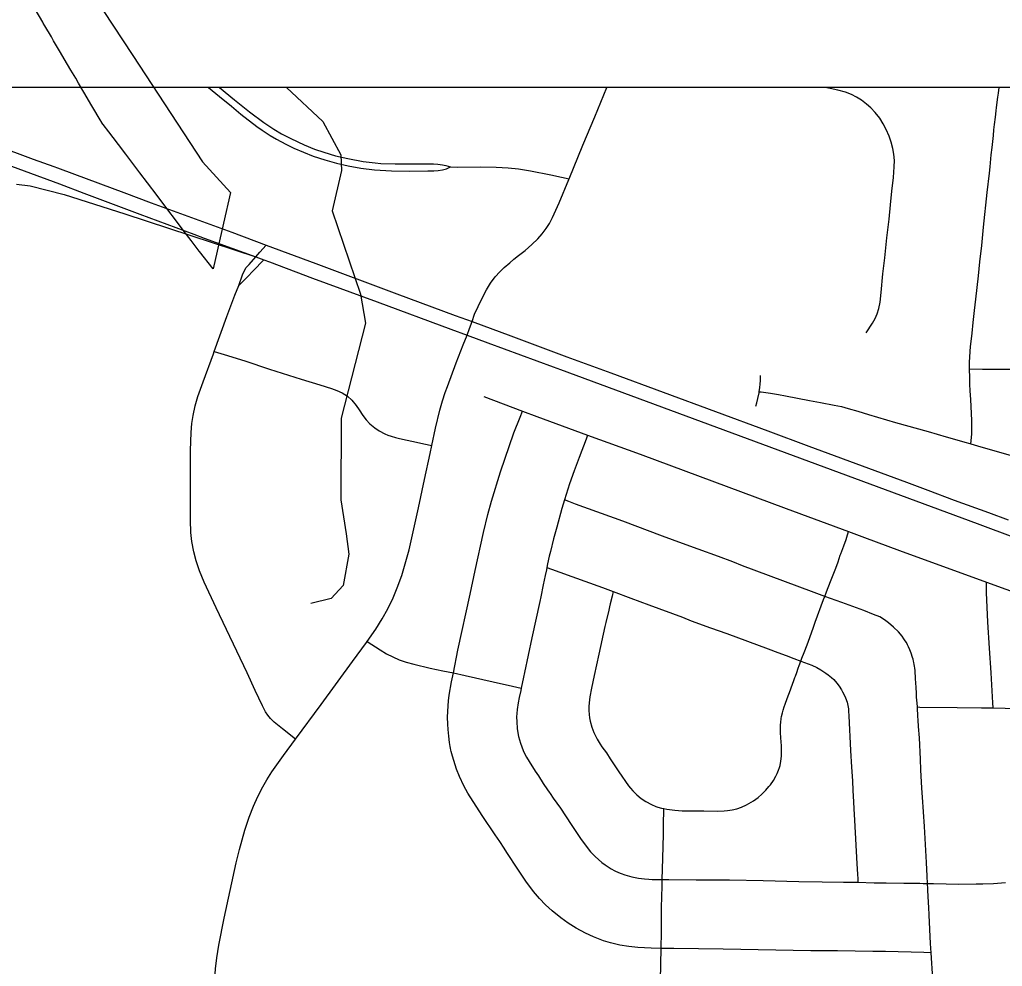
# Model space of a CAD drawing. Extents: x -1.4 to 35.4, y 0 to 22.
# Drawn here: x 11.023 to 11.778, y 19.179 to 19.907 of the extents above; entities that cross this region are included whole.
import ezdxf

# ---------------------------------------------------------------- set-up
doc = ezdxf.new("R2010")
doc.units = 0
for name, color, linetype in [('GM_X_City_Street', 7, 'Continuous'), ('GM_X_County_Road', 7, 'Continuous'), ('GM_X_County_Text', 7, 'Continuous'), ('GM_X_Interchange_Ramps', 7, 'Continuous'), ('GM_X_Minor_River', 7, 'Continuous'), ('GM_X_Township_Road', 7, 'Continuous'), ('SC_Scratch1', 7, 'Continuous'), ('SH_Border', 7, 'Continuous')]:
    doc.layers.add(name, color=color, linetype=linetype)

msp = doc.modelspace()

# ---------------------------------------------------------------- linework, layer by layer
at = {"layer": 'GM_X_City_Street'}
for points in [[(11.16828, 19.85458), (11.17688, 19.84751), (11.18603, 19.84005), (11.19318, 19.83407), (11.20551, 19.82463), (11.20957, 19.82165), (11.2157, 19.81763), (11.22067, 19.81476), (11.22775, 19.81103), (11.23387, 19.80796), (11.24126, 19.8047), (11.24879, 19.80181), (11.25764, 19.79886), (11.26661, 19.79633), (11.27568, 19.7942), (11.28548, 19.79251), (11.29598, 19.79136), (11.309, 19.79053), (11.32266, 19.79032), (11.3369, 19.79037), (11.3414, 19.79037), (11.34484, 19.79075), (11.3481, 19.79123), (11.35125, 19.7921), (11.35422, 19.79343)], [(11.17683, 19.85458), (11.18819, 19.84514), (11.19983, 19.8358), (11.21082, 19.82766), (11.2186, 19.82251), (11.22447, 19.81902), (11.23159, 19.8152), (11.24173, 19.81047), (11.2498, 19.80722), (11.25684, 19.80475), (11.26579, 19.80213), (11.27548, 19.79986), (11.2871, 19.79776), (11.29635, 19.79658), (11.30069, 19.79623), (11.31187, 19.79582), (11.34108, 19.79577), (11.34455, 19.79563), (11.348, 19.79515), (11.35068, 19.79449), (11.35422, 19.79343)], [(11.6737, 19.66605), (11.67851, 19.6733), (11.68063, 19.6771), (11.68208, 19.68053), (11.68331, 19.6847), (11.68428, 19.68957), (11.68513, 19.69698), (11.68655, 19.71122), (11.68797, 19.72358), (11.68959, 19.73904), (11.6912, 19.75324), (11.69225, 19.76439), (11.69342, 19.77488), (11.69467, 19.78538), (11.69526, 19.79344), (11.69529, 19.79841), (11.6949, 19.80337), (11.69419, 19.80766), (11.69296, 19.81248), (11.69133, 19.81718), (11.6891, 19.82231), (11.68676, 19.8267), (11.68402, 19.83085), (11.68054, 19.83522), (11.67715, 19.83887), (11.67392, 19.84178), (11.66995, 19.84478), (11.66627, 19.84711), (11.66239, 19.84907), (11.65774, 19.85083), (11.65176, 19.85254), (11.64594, 19.85383), (11.64226, 19.85458)], [(11.35422, 19.79343), (11.35996, 19.79334), (11.37701, 19.79359), (11.38939, 19.7934), (11.39861, 19.79284), (11.40657, 19.79198), (11.41569, 19.79048), (11.43148, 19.78734), (11.43955, 19.78568), (11.44555, 19.78445)], [(11.19165, 19.70241), (11.19439, 19.7106), (11.19616, 19.71436), (11.1974, 19.71618), (11.19953, 19.71856), (11.20468, 19.7244), (11.20778, 19.72796), (11.21263, 19.73336)], [(11.19165, 19.70241), (11.19826, 19.7091), (11.20258, 19.71362), (11.21089, 19.72212)], [(11.2352, 19.3537), (11.22528, 19.36171), (11.21891, 19.36685), (11.21607, 19.36959), (11.21398, 19.37211), (11.21218, 19.37484), (11.20976, 19.37936), (11.20419, 19.39124), (11.19795, 19.40479), (11.17416, 19.45467), (11.16503, 19.47447), (11.16146, 19.48317), (11.15876, 19.49092), (11.15699, 19.49766), (11.15548, 19.50574), (11.15475, 19.51266), (11.15442, 19.5221), (11.1544, 19.53891), (11.15454, 19.57557), (11.15498, 19.58932), (11.15552, 19.59625), (11.1565, 19.6025), (11.15814, 19.6099), (11.16021, 19.61717), (11.16415, 19.62838), (11.17213, 19.64994), (11.17274, 19.65166), (11.18235, 19.67861), (11.18859, 19.69491), (11.19165, 19.70241)], [(11.17274, 19.65166), (11.18025, 19.64935), (11.19633, 19.6444), (11.21523, 19.63811), (11.23954, 19.63047), (11.25382, 19.62611), (11.26281, 19.62334), (11.26703, 19.62181), (11.27115, 19.61988), (11.27503, 19.61738), (11.27848, 19.6143), (11.28181, 19.61021), (11.28408, 19.6068), (11.287, 19.60242), (11.28956, 19.59911), (11.29237, 19.596), (11.29606, 19.59304), (11.29955, 19.59074), (11.30374, 19.58845), (11.3061, 19.5874), (11.30876, 19.5865), (11.31194, 19.58545), (11.31519, 19.58474), (11.33033, 19.58144), (11.33387, 19.58074), (11.34003, 19.57949)], [(11.75404, 19.58079), (11.75452, 19.5855), (11.75481, 19.58843), (11.75491, 19.59137), (11.75491, 19.59862), (11.75402, 19.61487), (11.75353, 19.62134), (11.75334, 19.62643), (11.75334, 19.63153), (11.75304, 19.63838)], [(11.58886, 19.60972), (11.58956, 19.6122), (11.59037, 19.61542), (11.59132, 19.61988), (11.59147, 19.62075), (11.5919, 19.62405), (11.59212, 19.62654), (11.59234, 19.6294), (11.59234, 19.63327)], [(11.37984, 19.61717), (11.40951, 19.60586), (11.42054, 19.60166), (11.45961, 19.58743), (11.49992, 19.57276), (11.61212, 19.53091), (11.6601, 19.51331), (11.67246, 19.50878), (11.69924, 19.49885), (11.76601, 19.47438), (11.79591, 19.46353)], [(11.59147, 19.62075), (11.59293, 19.62054), (11.60013, 19.61953), (11.60626, 19.61852), (11.61174, 19.61746), (11.63006, 19.61402), (11.63842, 19.61249), (11.64898, 19.61044), (11.65467, 19.60928), (11.65987, 19.60796), (11.66718, 19.60584), (11.67534, 19.60332), (11.69619, 19.59716), (11.72131, 19.59017), (11.73502, 19.58619), (11.75056, 19.58182), (11.75404, 19.58079), (11.76182, 19.57851), (11.78965, 19.57035)], [(11.72345, 19.18971), (11.71786, 19.18984), (11.68859, 19.19054), (11.67868, 19.19068), (11.65162, 19.19101), (11.63118, 19.1912), (11.56366, 19.19228), (11.52581, 19.19296), (11.51613, 19.19304), (11.50839, 19.19319), (11.49827, 19.19367), (11.49135, 19.19446), (11.48442, 19.1955), (11.47725, 19.19725), (11.47192, 19.19884), (11.46424, 19.20177), (11.45805, 19.20465), (11.45094, 19.20847), (11.44464, 19.21244), (11.43906, 19.21638), (11.43232, 19.22186), (11.4273, 19.22649), (11.42257, 19.23142), (11.41813, 19.23661), (11.4122, 19.24456), (11.40596, 19.25381), (11.39745, 19.26677), (11.39553, 19.26995), (11.39225, 19.27521), (11.38866, 19.28027), (11.37855, 19.29514), (11.36755, 19.31234), (11.3646, 19.31779), (11.36106, 19.32504), (11.35888, 19.33084), (11.35577, 19.34073), (11.35488, 19.34423), (11.3546, 19.34534), (11.3543, 19.34678), (11.35409, 19.34803), (11.35356, 19.35113), (11.35288, 19.35612), (11.35238, 19.36113), (11.35217, 19.36533), (11.35205, 19.37079), (11.3521, 19.3749), (11.35237, 19.37949), (11.35276, 19.38325), (11.3533, 19.38761), (11.35512, 19.39784), (11.35649, 19.40461), (11.36003, 19.42217), (11.36945, 19.46524), (11.37332, 19.48345), (11.37969, 19.51257), (11.38298, 19.52646), (11.38572, 19.53666), (11.39259, 19.55922), (11.40304, 19.58912), (11.40774, 19.60128), (11.40951, 19.60586)], [(11.45961, 19.58743), (11.45839, 19.58417), (11.45322, 19.57028), (11.44936, 19.55989), (11.44571, 19.54997), (11.4418, 19.53767), (11.4397, 19.53106), (11.43591, 19.51673), (11.43344, 19.50783), (11.43107, 19.498), (11.4302, 19.49451), (11.42891, 19.48859), (11.4283, 19.48567), (11.42792, 19.48377), (11.42702, 19.47954), (11.42549, 19.4723), (11.42376, 19.46319), (11.42288, 19.45957), (11.41666, 19.43168), (11.41107, 19.40504), (11.41033, 19.40145), (11.4086, 19.39285), (11.40827, 19.39121), (11.407, 19.38569), (11.40624, 19.38162), (11.40554, 19.37668), (11.40521, 19.37337), (11.40509, 19.37098), (11.40514, 19.36697), (11.40554, 19.36197), (11.40607, 19.35854), (11.40664, 19.35586), (11.40729, 19.35326), (11.40811, 19.3506), (11.40909, 19.34792), (11.41016, 19.34517), (11.41125, 19.34264), (11.41269, 19.33989), (11.41461, 19.33656), (11.41938, 19.32906), (11.42177, 19.32558), (11.42549, 19.3197), (11.42872, 19.31493), (11.43019, 19.31301), (11.43085, 19.31199), (11.43321, 19.30841), (11.43869, 19.30069), (11.44688, 19.28831), (11.45418, 19.27749), (11.45925, 19.2705), (11.46196, 19.26711), (11.46537, 19.26351), (11.47053, 19.25904), (11.47302, 19.2572), (11.47775, 19.25418), (11.48043, 19.25262), (11.48333, 19.25122), (11.48537, 19.25042), (11.48833, 19.24947), (11.49362, 19.24796), (11.49862, 19.24692), (11.50333, 19.24633), (11.50665, 19.24607), (11.50909, 19.24599), (11.517, 19.24599), (11.52204, 19.24605), (11.54301, 19.24578), (11.55461, 19.24569), (11.56858, 19.24561), (11.59455, 19.24508), (11.62178, 19.24447), (11.6399, 19.24404), (11.65621, 19.24387), (11.66724, 19.24382), (11.67974, 19.24344), (11.68888, 19.24335), (11.70249, 19.24318), (11.7149, 19.243), (11.71738, 19.24298), (11.72077, 19.24295), (11.72545, 19.24291), (11.7449, 19.24247), (11.75824, 19.24256), (11.76321, 19.24256), (11.77149, 19.2429), (11.78069, 19.24364)], [(11.7248, 19.16956), (11.72345, 19.18971), (11.72297, 19.19682), (11.72199, 19.21852), (11.72167, 19.2247), (11.72171, 19.22586), (11.72164, 19.2265), (11.72153, 19.22766), (11.72151, 19.2283), (11.72141, 19.23013), (11.72129, 19.23131), (11.72132, 19.23196), (11.72105, 19.23868), (11.72077, 19.24295), (11.72045, 19.24839), (11.71987, 19.25893), (11.71939, 19.2682), (11.71833, 19.28661), (11.71682, 19.30929), (11.71639, 19.31605), (11.7156, 19.33023), (11.71534, 19.3383), (11.71452, 19.35485), (11.71394, 19.36359), (11.71352, 19.36848), (11.71331, 19.37156), (11.713, 19.37777), (11.71295, 19.37851), (11.71251, 19.38389), (11.7124, 19.38575), (11.71223, 19.38945), (11.71203, 19.39315), (11.7118, 19.3972), (11.71162, 19.39989), (11.7115, 19.40233), (11.71138, 19.40416), (11.71125, 19.40654), (11.71101, 19.40827), (11.71081, 19.40979), (11.71057, 19.41108), (11.71032, 19.41277), (11.71006, 19.41374), (11.70971, 19.41518), (11.7093, 19.41652), (11.70816, 19.41991), (11.70715, 19.4224), (11.70612, 19.42469), (11.70533, 19.42637), (11.7045, 19.42798), (11.70371, 19.42923), (11.70261, 19.43091), (11.7013, 19.43283), (11.6984, 19.43619), (11.69468, 19.4399), (11.6908, 19.44321), (11.68784, 19.44547), (11.68401, 19.44768), (11.67925, 19.44963), (11.67174, 19.45252), (11.65482, 19.45866), (11.64179, 19.46348), (11.63152, 19.46727), (11.57863, 19.48706), (11.57112, 19.49003), (11.5601, 19.49418), (11.54444, 19.49982), (11.53817, 19.5021), (11.52487, 19.50691), (11.51723, 19.50976), (11.48657, 19.52135), (11.45035, 19.53443), (11.4452, 19.53638), (11.4418, 19.53767)], [(11.47922, 19.46724), (11.47836, 19.46368), (11.47692, 19.45774), (11.47633, 19.45535), (11.47582, 19.45294), (11.47358, 19.44329), (11.47293, 19.44027), (11.46817, 19.41906), (11.46465, 19.40264), (11.46258, 19.39292), (11.4613, 19.3862), (11.46077, 19.38175), (11.46062, 19.37894), (11.46058, 19.37568), (11.46081, 19.37266), (11.46112, 19.37017), (11.46157, 19.36767), (11.46293, 19.36289), (11.46445, 19.35882), (11.467, 19.35384), (11.46929, 19.34997), (11.47066, 19.34791), (11.474, 19.34325), (11.47697, 19.33862), (11.48369, 19.32867), (11.49111, 19.31796), (11.49267, 19.31605), (11.49448, 19.31402), (11.49734, 19.31104), (11.5007, 19.30828), (11.50431, 19.30587), (11.50869, 19.3035), (11.51209, 19.30206), (11.51365, 19.30152), (11.51626, 19.30075), (11.5182, 19.30037), (11.52053, 19.2999), (11.52668, 19.29915), (11.53225, 19.29882), (11.54528, 19.29866), (11.54899, 19.29863), (11.55954, 19.29853), (11.56451, 19.29873), (11.5671, 19.29895), (11.57068, 19.29944), (11.57431, 19.30029), (11.57782, 19.30153), (11.58176, 19.30337), (11.58716, 19.30645), (11.59072, 19.30894), (11.59351, 19.31142), (11.59661, 19.31445), (11.59897, 19.31727), (11.60003, 19.31866), (11.60234, 19.3221), (11.60421, 19.32533), (11.60523, 19.32739), (11.60625, 19.32985), (11.60697, 19.33188), (11.60747, 19.33362), (11.6079, 19.33538), (11.60811, 19.33648), (11.60836, 19.33893), (11.60854, 19.34064), (11.60863, 19.34181), (11.60865, 19.34351), (11.60848, 19.34855), (11.608, 19.35479), (11.60777, 19.35901), (11.60774, 19.36113), (11.60775, 19.36283), (11.60782, 19.36487), (11.60795, 19.36645), (11.60839, 19.36956), (11.60869, 19.37125), (11.6093, 19.37412), (11.60979, 19.37603), (11.61064, 19.37869), (11.61131, 19.38065), (11.61303, 19.38509), (11.61539, 19.39165), (11.61609, 19.39333), (11.61811, 19.3989), (11.61895, 19.4011), (11.61922, 19.40224), (11.62026, 19.40493), (11.62137, 19.40824), (11.62216, 19.41045), (11.62345, 19.41372), (11.62431, 19.416), (11.626, 19.42041), (11.62818, 19.4262), (11.63035, 19.43195), (11.63315, 19.43991), (11.63448, 19.44378), (11.64089, 19.46118), (11.64179, 19.46348), (11.64314, 19.46695), (11.64629, 19.47499), (11.64983, 19.48401), (11.65111, 19.48734), (11.65208, 19.49007), (11.65374, 19.49507), (11.65415, 19.49616), (11.65639, 19.50224), (11.65821, 19.50727), (11.65875, 19.50901), (11.6601, 19.51331)], [(11.4283, 19.48567), (11.43176, 19.48447), (11.43833, 19.48219), (11.44758, 19.47887), (11.47103, 19.47027), (11.47922, 19.46724), (11.49295, 19.46215), (11.50676, 19.45702), (11.53241, 19.4474), (11.53907, 19.44474), (11.55395, 19.43941), (11.56653, 19.43487), (11.5983, 19.42316), (11.60587, 19.42042), (11.61225, 19.41803), (11.61801, 19.41577), (11.62345, 19.41372), (11.63182, 19.41058), (11.63573, 19.40878), (11.6387, 19.40713), (11.64033, 19.40612), (11.64275, 19.4045), (11.64456, 19.40315), (11.64699, 19.4012), (11.64879, 19.3995), (11.65121, 19.39671), (11.65288, 19.39441), (11.65462, 19.39177), (11.65554, 19.39022), (11.65644, 19.38839), (11.65769, 19.3854), (11.65893, 19.38207), (11.65948, 19.37971), (11.65996, 19.37706), (11.66018, 19.37529), (11.66043, 19.3718), (11.6616, 19.34496), (11.66229, 19.3323), (11.66303, 19.32182), (11.66348, 19.31438), (11.66395, 19.3057), (11.66421, 19.30014), (11.66463, 19.29146), (11.66656, 19.25797), (11.66693, 19.24991), (11.66711, 19.24648), (11.66724, 19.24382)], [(11.77132, 19.37775), (11.77108, 19.38177), (11.76968, 19.40463), (11.76852, 19.42378), (11.76724, 19.44356), (11.76614, 19.46644), (11.76601, 19.47438)], [(11.2903, 19.42879), (11.30033, 19.42241), (11.30497, 19.41946), (11.30986, 19.41691), (11.31492, 19.41473), (11.32013, 19.41294), (11.32608, 19.41131), (11.33876, 19.40839), (11.34835, 19.4063), (11.35649, 19.40461), (11.36548, 19.40276), (11.38698, 19.39792), (11.40181, 19.39444), (11.4086, 19.39285)], [(11.71295, 19.37851), (11.71493, 19.37848), (11.74362, 19.37807), (11.76224, 19.37793), (11.77132, 19.37775), (11.78954, 19.37739)], [(11.51557, 19.13752), (11.51541, 19.14615), (11.5153, 19.15176), (11.51562, 19.16851), (11.51613, 19.19304), (11.51631, 19.20575), (11.51643, 19.22431), (11.51684, 19.24093), (11.517, 19.24599), (11.51751, 19.26203), (11.51789, 19.28065), (11.51794, 19.2875), (11.5182, 19.30037)]]:
    msp.add_lwpolyline(points, dxfattribs=at)
at = {"layer": 'GM_X_County_Road'}
for p, q in [((11.05228, 19.79272), (11.06547, 19.78794)), ((11.44528, 19.78377), (11.44555, 19.78445)), ((11.16505, 19.7388), (11.20468, 19.7244)), ((11.20468, 19.7244), (11.21089, 19.72212)), ((11.35464, 19.6688), (11.36695, 19.66426)), ((11.36695, 19.66426), (11.36888, 19.66921)), ((11.36888, 19.66921), (11.37079, 19.67459))]:
    msp.add_line(p, q, dxfattribs=at)
for points in [[(10.88453, 19.85458), (10.88484, 19.85447), (10.89043, 19.85242), (10.91423, 19.84352), (10.94626, 19.83168), (10.95444, 19.82872), (11.00396, 19.81041), (11.03373, 19.79956), (11.04945, 19.79374), (11.05228, 19.79272)], [(11.44555, 19.78445), (11.45599, 19.81027), (11.46521, 19.83201), (11.47439, 19.85458)], [(10.99927, 19.80037), (11.05377, 19.78036), (11.07261, 19.77334)], [(11.06547, 19.78794), (11.10333, 19.77373), (11.12425, 19.76581), (11.18615, 19.74332), (11.21263, 19.73336), (11.25076, 19.71921), (11.31304, 19.69596), (11.3579, 19.67931), (11.37079, 19.67459), (11.4005, 19.66372), (11.44353, 19.64755), (11.4774, 19.63522), (11.59804, 19.59062), (11.62951, 19.57901), (11.6802, 19.56024), (11.70467, 19.55118), (11.72096, 19.54507), (11.74135, 19.53752), (11.76759, 19.52785), (11.78273, 19.52222)], [(11.37079, 19.67459), (11.3728, 19.68028), (11.37822, 19.69206), (11.38194, 19.69906), (11.38509, 19.70419), (11.3886, 19.70901), (11.39214, 19.71299), (11.39558, 19.71625), (11.39973, 19.71988), (11.40303, 19.72254), (11.40664, 19.7253), (11.41154, 19.72935), (11.41686, 19.73384), (11.42141, 19.73828), (11.42479, 19.74213), (11.42786, 19.74625), (11.43023, 19.75003), (11.43266, 19.75451), (11.43787, 19.76594), (11.44528, 19.78377)], [(11.07261, 19.77334), (11.11549, 19.75726), (11.15705, 19.74173), (11.16505, 19.7388)], [(11.21089, 19.72212), (11.21514, 19.72043), (11.24829, 19.708), (11.29785, 19.68974), (11.35464, 19.6688)], [(11.34003, 19.57949), (11.34282, 19.59283), (11.34605, 19.60666), (11.34808, 19.61376), (11.35013, 19.62014), (11.35186, 19.62485), (11.35852, 19.64287), (11.364, 19.6567), (11.36695, 19.66426)], [(11.36695, 19.66426), (11.38295, 19.65836), (11.43311, 19.6399), (11.43877, 19.63781)], [(11.43877, 19.63781), (11.53508, 19.60218), (11.75883, 19.51937), (11.85146, 19.48503), (11.94421, 19.45103), (11.99667, 19.43166), (12.0683, 19.40504), (12.12139, 19.38559), (12.19075, 19.35999), (12.22063, 19.3495), (12.25244, 19.33891), (12.27908, 19.33047), (12.30112, 19.32396), (12.34123, 19.31287), (12.37365, 19.30429), (12.40888, 19.29517)], [(11.2903, 19.42879), (11.29683, 19.43829), (11.30177, 19.4463), (11.30602, 19.454), (11.31014, 19.46248), (11.31332, 19.47), (11.31677, 19.47943), (11.31955, 19.48841), (11.32241, 19.49931), (11.325, 19.51086), (11.32958, 19.53149), (11.33419, 19.55337), (11.33875, 19.57336), (11.34003, 19.57949)], [(11.2352, 19.3537), (11.25487, 19.38032), (11.27909, 19.41341), (11.28975, 19.42798), (11.2903, 19.42879)], [(11.17339, 19.13818), (11.17322, 19.14639), (11.1731, 19.15263), (11.17293, 19.16004), (11.17314, 19.16926), (11.17369, 19.17722), (11.17473, 19.18577), (11.17633, 19.19551), (11.18048, 19.21616), (11.1897, 19.25865), (11.19213, 19.26888), (11.19628, 19.28375), (11.19951, 19.29373), (11.20285, 19.30231), (11.20613, 19.3096), (11.21003, 19.31725), (11.2131, 19.32254), (11.21711, 19.32873), (11.22607, 19.34133), (11.2352, 19.3537)]]:
    msp.add_lwpolyline(points, dxfattribs=at)
at = {"layer": 'GM_X_County_Text'}
msp.add_lwpolyline([(11.08734, 19.91364), (11.11019, 19.87921), (11.16379, 19.79741), (11.18529, 19.77378), (11.17993, 19.75016), (11.17195, 19.71507), (11.16136, 19.72841), (11.16118, 19.72863), (11.15494, 19.73688), (11.15145, 19.74148), (11.14883, 19.74496), (11.14881, 19.74498), (11.14363, 19.75182), (11.13637, 19.76142), (11.13621, 19.76164), (11.12878, 19.77146), (11.12877, 19.77146), (11.12135, 19.78128), (11.11558, 19.78891), (11.11392, 19.79109), (11.10476, 19.80321), (11.09906, 19.81072), (11.09507, 19.81601), (11.09164, 19.82055), (11.08737, 19.82619), (11.0864, 19.82748), (11.08626, 19.82771), (11.08506, 19.82974), (11.07956, 19.8391), (11.07882, 19.84036), (11.07258, 19.85097), (11.06851, 19.85789), (11.06634, 19.86158), (11.06262, 19.8679), (11.06009, 19.87219), (11.0601, 19.87219), (11.05386, 19.8828), (11.04936, 19.89043), (11.04761, 19.89341), (11.0426, 19.90193), (11.04137, 19.90402), (11.04094, 19.90476), (11.03513, 19.91463)], dxfattribs=at)
at = {"layer": 'GM_X_Interchange_Ramps'}
msp.add_lwpolyline([(11.0208, 19.78024), (11.03141, 19.77893), (11.05738, 19.77235), (11.10399, 19.75747), (11.20468, 19.7244)], dxfattribs=at)
at = {"layer": 'GM_X_Minor_River'}
msp.add_lwpolyline([(11.2282, 19.85458), (11.25629, 19.82836), (11.2699, 19.80266), (11.27046, 19.79086), (11.26347, 19.75981), (11.28515, 19.69559), (11.28895, 19.67348), (11.27023, 19.60044), (11.26992, 19.53773), (11.27402, 19.51143), (11.27603, 19.49581), (11.27182, 19.47194), (11.26254, 19.46183), (11.2469, 19.45792)], dxfattribs=at)
at = {"layer": 'GM_X_Township_Road'}
for points in [[(11.75304, 19.63838), (11.75295, 19.64347), (11.75319, 19.64717), (11.75348, 19.65158), (11.75385, 19.65539), (11.75422, 19.65944), (11.75496, 19.66568), (11.75591, 19.67405), (11.75686, 19.68324), (11.75796, 19.69191), (11.75988, 19.70983), (11.76103, 19.72064), (11.7624, 19.733), (11.76389, 19.74723), (11.76663, 19.77383), (11.7683, 19.78865), (11.76879, 19.79359), (11.76976, 19.80284), (11.77039, 19.80836), (11.77137, 19.8176), (11.77178, 19.82191), (11.77225, 19.8262), (11.77291, 19.83174), (11.7735, 19.83666), (11.77379, 19.83912), (11.77476, 19.84711), (11.77524, 19.85016), (11.77593, 19.85458)], [(11.75304, 19.63838), (11.76295, 19.63813), (11.76855, 19.63815), (11.7835, 19.63811), (11.78848, 19.63811), (11.79533, 19.63814), (11.82027, 19.63797), (11.82464, 19.63801), (11.82838, 19.63814), (11.83011, 19.63829), (11.83208, 19.63857), (11.83345, 19.63896), (11.83482, 19.63985), (11.83619, 19.64102)]]:
    msp.add_lwpolyline(points, dxfattribs=at)
at = {"layer": 'SC_Scratch1'}
msp.add_lwpolyline([(16.42989, 19.85458), (10.64054, 19.85458), (10.63983, 19.84446), (10.63926, 19.83648), (10.58703, 19.0907), (10.57409, 18.89083), (10.56638, 18.80572), (10.5577, 18.67819), (10.55586, 18.63716), (10.54846, 18.53496), (10.47334, 17.88769)], dxfattribs=at)
at = {"layer": 'SH_Border'}
msp.add_lwpolyline([(9.62989, 19.85458), (9.62989, 13.05458), (16.42989, 13.05458), (16.42989, 19.85458)], close=True, dxfattribs=at)

doc.saveas('drawing.dxf')
